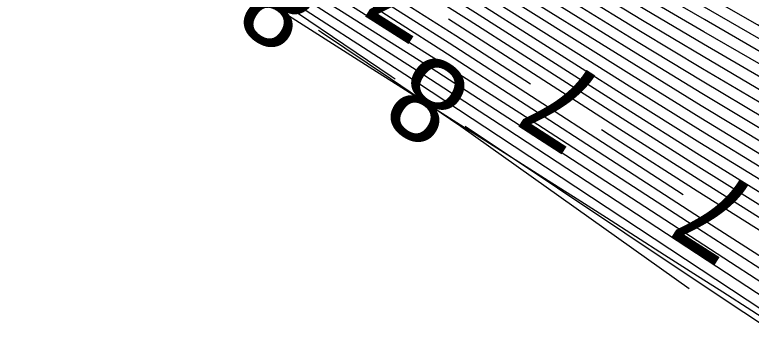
# Model space of a CAD drawing. Extents: x 2602990 to 2605851, y 618069 to 619180.
# Drawn here: x 2604190.99 to 2604208.42, y 618273.71 to 618281.19 of the extents above; entities that cross this region are included whole.
import ezdxf

# ---------------------------------------------------------------- set-up
doc = ezdxf.new("R2010")
doc.units = 0
for name, color, linetype in [('DTM Contours Major', 7, 'Continuous'), ('DTM Contours Minor', 7, 'Continuous'), ('DTM Contours Minor Text', 7, 'Continuous'), ('Exist DTM Breakline', 7, 'Continuous'), ('Exist DTM Breakline Underwater', 7, 'Continuous')]:
    doc.layers.add(name, color=color, linetype=linetype)

msp = doc.modelspace()

# ---------------------------------------------------------------- linework, layer by layer
at = {"layer": 'DTM Contours Major'}
for points in [[(2604214.121, 618270.625), (2604209.065, 618273.953), (2604202.441, 618278.321), (2604200.219, 618279.777), (2604197.267, 618281.693), (2604194.065, 618283.752), (2604192.476, 618284.78), (2604190.939, 618285.788)], [(2604222.176, 618273.515), (2604221.351, 618273.965), (2604220.522, 618274.403), (2604219.684, 618274.831), (2604218.834, 618275.255), (2604217.966, 618275.678), (2604216.69, 618276.288), (2604214.039, 618277.545), (2604212.683, 618278.201), (2604211.321, 618278.881), (2604209.918, 618279.497), (2604208.627, 618280.315), (2604207.313, 618281.072), (2604206.013, 618281.833), (2604203.474, 618283.341), (2604202.232, 618284.161), (2604201.751, 618284.41)], [(2604215.602, 618273.424), (2604213.152, 618274.715), (2604212.299, 618275.172), (2604211.574, 618275.492), (2604210.674, 618275.984), (2604208.891, 618277.125), (2604207.204, 618278.159), (2604205.476, 618279.243), (2604202.043, 618281.417), (2604200.813, 618282.187)]]:
    msp.add_lwpolyline(points, dxfattribs=at)
at = {"layer": 'DTM Contours Minor'}
for points in [[(2604203.197, 618279.55), (2604201.431, 618280.689), (2604199.634, 618281.834), (2604197.686, 618283.053), (2604189.729, 618287.963), (2604186.846, 618289.725), (2604183.96, 618291.477), (2604182.157, 618292.578), (2604180.163, 618293.815), (2604178.063, 618295.153), (2604175.941, 618296.558), (2604173.615, 618298.074), (2604171.038, 618299.644), (2604170.566, 618299.991), (2604168.59, 618301.578), (2604167.293, 618302.358), (2604161.952, 618305.512)], [(2604214.611, 618273.604), (2604212.262, 618274.864), (2604211.603, 618275.153), (2604210.718, 618275.658), (2604208.914, 618276.808), (2604207.192, 618277.87), (2604205.42, 618278.987), (2604201.894, 618281.231), (2604200.223, 618282.282), (2604199.415, 618282.798), (2604198.729, 618283.202), (2604194.75, 618285.611), (2604191.347, 618287.694), (2604184.123, 618292.138), (2604180.709, 618294.234), (2604178.796, 618295.423), (2604176.823, 618296.67), (2604174.847, 618297.951), (2604171.805, 618299.984), (2604170.903, 618300.649), (2604169.912, 618301.359), (2604167.906, 618302.816), (2604166.867, 618303.575), (2604165.037, 618304.822)], [(2604206.81, 618276.933), (2604205.168, 618277.991), (2604201.268, 618280.514), (2604199.429, 618281.69), (2604197.582, 618282.851), (2604189.543, 618287.828), (2604184.769, 618290.779), (2604182.019, 618292.495), (2604179.942, 618293.812), (2604177.766, 618295.22), (2604175.516, 618296.667), (2604170.558, 618299.688), (2604170.241, 618299.92), (2604168.871, 618301.02), (2604167.992, 618301.569), (2604164.464, 618303.654)], [(2604210.421, 618274.35), (2604208.989, 618275.246), (2604207.083, 618276.465), (2604201.098, 618280.343), (2604199.218, 618281.549), (2604197.481, 618282.643), (2604190.597, 618286.913), (2604187.822, 618288.649), (2604186.175, 618289.695), (2604184.258, 618290.932), (2604181.859, 618292.499), (2604179.81, 618293.8), (2604170.097, 618299.719), (2604169.936, 618299.836), (2604169.226, 618300.405), (2604168.787, 618300.721), (2604167.016, 618301.768), (2604166.51, 618301.785), (2604165.653, 618301.557)], [(2604210.855, 618273.445), (2604209.007, 618274.63), (2604202.797, 618278.668), (2604200.713, 618280.01), (2604198.725, 618281.268), (2604197.222, 618282.198), (2604194.338, 618283.954), (2604192.919, 618284.823), (2604191.529, 618285.697), (2604190.176, 618286.582), (2604188.867, 618287.489), (2604187.608, 618288.425), (2604187.346, 618288.63), (2604187.034, 618288.855), (2604186.695, 618289.068), (2604186.213, 618289.343), (2604186.048, 618289.451), (2604185.482, 618289.844), (2604175.338, 618296.025), (2604173.298, 618297.081), (2604171.075, 618296.481), (2604168.915, 618295.239), (2604166.906, 618293.51), (2604165.137, 618291.444)], [(2604222.549, 618273.684), (2604221.704, 618274.142), (2604220.852, 618274.589), (2604219.989, 618275.029), (2604219.109, 618275.464), (2604218.209, 618275.901), (2604216.882, 618276.531), (2604214.122, 618277.832), (2604212.714, 618278.509), (2604211.303, 618279.208), (2604209.838, 618279.858), (2604208.597, 618280.63), (2604206.068, 618282.093), (2604203.615, 618283.537), (2604202.434, 618284.321), (2604201.402, 618284.845), (2604200.381, 618285.386), (2604197.471, 618286.995), (2604196.546, 618287.511), (2604195.705, 618287.988), (2604194.886, 618288.459), (2604193.312, 618289.382), (2604191.243, 618290.62), (2604189.561, 618291.645)], [(2604221.183, 618274.775), (2604220.294, 618275.225), (2604219.386, 618275.673), (2604218.453, 618276.123), (2604217.075, 618276.774), (2604214.204, 618278.119), (2604212.743, 618278.817), (2604211.284, 618279.535), (2604209.762, 618280.219), (2604208.566, 618280.948), (2604206.125, 618282.352), (2604203.756, 618283.734), (2604202.637, 618284.48), (2604201.567, 618285.013), (2604200.519, 618285.568), (2604197.545, 618287.2), (2604196.603, 618287.723), (2604195.79, 618288.182), (2604194.998, 618288.635), (2604193.476, 618289.523), (2604191.441, 618290.737), (2604189.717, 618291.785)], [(2604217.889, 618273.632), (2604217.212, 618273.985), (2604216.531, 618274.332), (2604213.521, 618275.838), (2604212.474, 618276.372), (2604211.454, 618276.855), (2604210.419, 618277.339), (2604208.789, 618278.401), (2604207.246, 618279.323), (2604205.69, 618280.276), (2604202.624, 618282.176), (2604201.095, 618283.15), (2604200.212, 618283.685), (2604199.417, 618284.11), (2604196.158, 618286.007), (2604195.128, 618286.615), (2604193.123, 618287.814), (2604191.232, 618288.962), (2604188.474, 618290.656)], [(2604217.596, 618273.429), (2604216.947, 618273.77), (2604216.297, 618274.106), (2604213.431, 618275.556), (2604212.433, 618276.07), (2604211.482, 618276.516), (2604210.494, 618276.991), (2604208.816, 618278.082), (2604207.236, 618279.031), (2604205.637, 618280.017), (2604202.481, 618281.985), (2604200.923, 618282.969), (2604200.038, 618283.521), (2604199.279, 618283.928), (2604196.107, 618285.789), (2604195.048, 618286.416), (2604192.986, 618287.655), (2604191.043, 618288.838), (2604188.32, 618290.515)], [(2604218.89, 618273.46), (2604218.184, 618273.834), (2604217.478, 618274.198), (2604216.767, 618274.558), (2604213.61, 618276.121), (2604212.513, 618276.674), (2604211.426, 618277.197), (2604210.343, 618277.684), (2604208.763, 618278.721), (2604207.256, 618279.615), (2604205.743, 618280.535), (2604202.767, 618282.369), (2604201.274, 618283.324), (2604200.384, 618283.852), (2604199.554, 618284.292), (2604196.211, 618286.225), (2604195.208, 618286.813), (2604193.26, 618287.973), (2604191.421, 618289.086), (2604189.101, 618290.507)], [(2604216.684, 618273.555), (2604216.064, 618273.879), (2604213.339, 618275.275), (2604212.39, 618275.77), (2604211.511, 618276.176), (2604210.561, 618276.651), (2604208.842, 618277.762), (2604207.226, 618278.74), (2604205.584, 618279.758), (2604200.76, 618282.782), (2604199.863, 618283.359), (2604199.143, 618283.746), (2604196.06, 618285.569), (2604193.902, 618286.861), (2604191.836, 618288.117), (2604188.163, 618290.373)], [(2604219.213, 618273.65), (2604218.481, 618274.035), (2604217.747, 618274.411), (2604217.005, 618274.783), (2604213.698, 618276.404), (2604212.55, 618276.978), (2604211.401, 618277.537), (2604210.261, 618278.036), (2604208.736, 618279.041), (2604207.266, 618279.906), (2604205.796, 618280.795), (2604202.909, 618282.562), (2604201.457, 618283.497), (2604200.557, 618284.014), (2604199.692, 618284.474), (2604196.265, 618286.441), (2604195.289, 618287.01), (2604194.332, 618287.574), (2604192.489, 618288.678), (2604189.76, 618290.339)], [(2604220.647, 618273.611), (2604219.865, 618274.028), (2604219.08, 618274.435), (2604218.287, 618274.834), (2604217.483, 618275.232), (2604213.87, 618276.973), (2604211.356, 618278.212), (2604210.085, 618278.768), (2604208.682, 618279.681), (2604207.288, 618280.49), (2604205.903, 618281.314), (2604203.192, 618282.951), (2604201.837, 618283.835), (2604200.899, 618284.346), (2604199.967, 618284.839), (2604196.376, 618286.871), (2604195.454, 618287.403), (2604194.553, 618287.929), (2604192.818, 618288.96), (2604190.651, 618290.269)], [(2604221.803, 618273.347), (2604220.998, 618273.788), (2604220.192, 618274.216), (2604219.381, 618274.633), (2604218.56, 618275.045), (2604217.724, 618275.455), (2604216.498, 618276.044), (2604213.955, 618277.259), (2604212.652, 618277.894), (2604211.338, 618278.547), (2604210, 618279.132), (2604208.656, 618280.001), (2604207.3, 618280.781), (2604205.958, 618281.574), (2604203.333, 618283.146), (2604202.034, 618283.997), (2604200.105, 618285.021), (2604196.432, 618287.085), (2604195.538, 618287.598), (2604194.664, 618288.106), (2604192.982, 618289.1), (2604190.848, 618290.386)], [(2604220.297, 618273.433), (2604219.538, 618273.84), (2604218.78, 618274.235), (2604218.016, 618274.623), (2604217.243, 618275.008), (2604213.785, 618276.688), (2604212.585, 618277.282), (2604211.377, 618277.875), (2604210.172, 618278.402), (2604208.709, 618279.361), (2604207.277, 618280.198), (2604205.849, 618281.054), (2604203.051, 618282.756), (2604201.646, 618283.665), (2604200.729, 618284.18), (2604199.83, 618284.657), (2604196.32, 618286.657), (2604195.371, 618287.206), (2604194.442, 618287.752), (2604192.653, 618288.819), (2604190.454, 618290.152)], [(2604199.993, 618279.666), (2604199.9, 618279.728), (2604196.562, 618281.989), (2604195.554, 618282.677), (2604193.937, 618283.748), (2604185.884, 618288.839), (2604185.757, 618288.913), (2604185.66, 618288.981), (2604185.462, 618289.108), (2604184.896, 618289.451), (2604184.729, 618289.502), (2604184.59, 618289.451), (2604184.456, 618289.348), (2604184.341, 618289.197), (2604184.244, 618289), (2604184.165, 618288.757), (2604184.106, 618288.472), (2604184.066, 618288.146), (2604184.045, 618287.241), (2604184.113, 618286.16), (2604184.251, 618284.937), (2604184.441, 618283.609), (2604184.668, 618282.209), (2604184.911, 618280.775)], [(2604215.832, 618273.652), (2604213.246, 618274.995), (2604212.346, 618275.47), (2604211.541, 618275.834), (2604210.623, 618276.313), (2604208.867, 618277.443), (2604207.216, 618278.449), (2604205.53, 618279.5), (2604202.191, 618281.605), (2604200.602, 618282.593), (2604199.69, 618283.194), (2604199.005, 618283.564), (2604196.012, 618285.348), (2604193.796, 618286.682), (2604190.668, 618288.593)], [(2604214.425, 618273.359), (2604212.959, 618274.158), (2604212.234, 618274.546), (2604211.638, 618274.808), (2604210.741, 618275.349), (2604208.934, 618276.491), (2604207.177, 618277.583), (2604205.362, 618278.733), (2604201.743, 618281.048), (2604200.031, 618282.131), (2604198.593, 618283.024), (2604193.494, 618286.142), (2604190.1, 618288.226)], [(2604210.941, 618273.057), (2604209.025, 618274.303), (2604202.636, 618278.484), (2604200.49, 618279.875), (2604197.972, 618281.482), (2604195.744, 618282.876), (2604194.226, 618283.82), (2604192.735, 618284.756), (2604191.28, 618285.688), (2604189.871, 618286.622)], [(2604211.368, 618273.45), (2604210.795, 618273.808), (2604208.996, 618274.949), (2604207.045, 618276.205), (2604202.939, 618278.864), (2604200.91, 618280.163), (2604198.98, 618281.376), (2604197.357, 618282.369), (2604195.807, 618283.298), (2604194.428, 618284.12), (2604193.068, 618284.938), (2604191.734, 618285.763), (2604190.431, 618286.604)], [(2604214.919, 618272.736), (2604212.861, 618273.881), (2604212.204, 618274.232), (2604211.669, 618274.467), (2604208.953, 618276.177), (2604207.16, 618277.298), (2604205.302, 618278.482), (2604201.589, 618280.867), (2604201.253, 618281.08)], [(2604206.952, 618274.711), (2604201.546, 618278.547), (2604199.883, 618279.674), (2604198.254, 618280.765), (2604198.178, 618280.815)], [(2604225.936, 618262.33), (2604219.941, 618266.363), (2604216.049, 618268.968), (2604212.006, 618271.655), (2604206.996, 618274.98), (2604202.266, 618278.138), (2604201.653, 618278.55)], [(2604212.761, 618273.604), (2604212.176, 618273.916), (2604211.701, 618274.125), (2604210.754, 618274.747), (2604208.968, 618275.864), (2604207.139, 618277.016), (2604205.237, 618278.234), (2604204.878, 618278.466)]]:
    msp.add_lwpolyline(points, dxfattribs=at)
at = {"layer": 'Exist DTM Breakline'}
msp.add_spline([(2604056.195, 618608.101), (2604070.612, 618564.846), (2604060.948, 618498.617), (2604052.223, 618447.183), (2604051.568, 618445.166), (2604051.779, 618438.355), (2604056.316, 618420.051), (2604056.045, 618414.227), (2604060.112, 618404.174), (2604065.814, 618393.977), (2604079.591, 618374.932), (2604102.645, 618354.376), (2604129.573, 618330.438), (2604185.644, 618288.739), (2604229.181, 618260.22), (2604259.941, 618240.43), (2604275.412, 618231.212), (2604276.014, 618212.47)], degree=3, dxfattribs=at)
at = {"layer": 'Exist DTM Breakline Underwater'}
msp.add_spline([(2604068.235, 618404.026), (2604081.862, 618390.481), (2604106.657, 618363.116), (2604137.711, 618338.436), (2604184.389, 618299.643), (2604239.062, 618271.475), (2604260.626, 618254.325), (2604289.805, 618238.046)], degree=3, dxfattribs=at)

# ---------------------------------------------------------------- texts
at = {"layer": 'DTM Contours Minor Text'}
for s, rotation, p in [('8', 147.5479, (2604198.428, 618281.852)), ('7', 147.6412, (2604201.496, 618282.111)), ('8', 146.0935, (2604201.923, 618279.574)), ('7', 147.1912, (2604205.129, 618279.494)), ('7', 147.5341, (2604208.742, 618276.889))]:
    msp.add_text(s, height=2, rotation=rotation, dxfattribs=at).set_placement(p)

doc.saveas('drawing.dxf')
